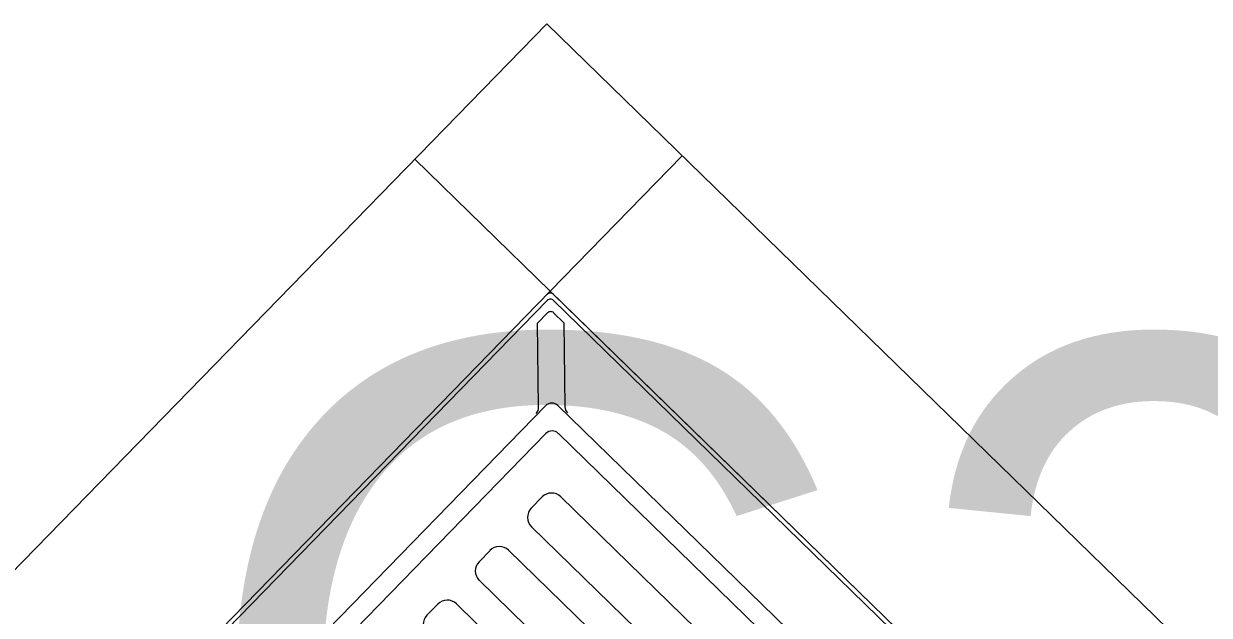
# Model space of a CAD drawing. Extents: x 2252703 to 2264864, y 13787568 to 13790989.
# Drawn here: x 2252926.431 to 2252929.564, y 13788672.176 to 13788673.739 of the extents above; entities that cross this region are included whole.
import ezdxf

# ---------------------------------------------------------------- set-up
doc = ezdxf.new("R2010")
doc.units = 0
for name, color, linetype in [('D_DRAIN_NOTES_1', 7, 'Continuous'), ('D_INLET_1', 7, 'Continuous'), ('Road_Rip_Rap', 7, 'Continuous')]:
    doc.layers.add(name, color=color, linetype=linetype)

msp = doc.modelspace()

# ---------------------------------------------------------------- linework, layer by layer
at = {"layer": 'D_INLET_1'}
for p, q in [((2252924.324, 13788670.1576), (2252927.8129, 13788673.7392)), ((2252927.8129, 13788673.7392), (2252931.3945, 13788670.2503)), ((2252927.4641, 13788673.381), (2252927.8222, 13788673.0321)), ((2252928.1711, 13788673.3903), (2252927.8222, 13788673.0321)), ((2252925.0311, 13788670.1669), (2252927.8222, 13788673.0321)), ((2252927.8144, 13788673.0075), (2252926.4351, 13788671.5916)), ((2252927.8222, 13788673.0321), (2252930.6875, 13788670.241)), ((2252929.2546, 13788671.6367), (2252927.83, 13788673.0246)), ((2252929.2466, 13788671.6285), (2252927.8307, 13788673.0077)), ((2252927.8148, 13788672.9748), (2252927.7886, 13788672.948)), ((2252927.858, 13788672.9489), (2252927.8311, 13788672.975)), ((2252927.7915, 13788672.7257), (2252927.7886, 13788672.948)), ((2252927.858, 13788672.9489), (2252927.8609, 13788672.7267)), ((2252927.8098, 13788672.7295), (2252926.5717, 13788671.4585)), ((2252929.1135, 13788671.4918), (2252927.8425, 13788672.7299)), ((2252927.8108, 13788672.656), (2252926.609, 13788671.4222)), ((2252929.0772, 13788671.4546), (2252927.8435, 13788672.6564)), ((2252927.8007, 13788672.4883), (2252927.7718, 13788672.4585)), ((2252928.3362, 13788672.015), (2252927.8498, 13788672.4889)), ((2252928.2589, 13788671.9356), (2252927.7724, 13788672.4095)), ((2252927.6629, 13788672.3468), (2252927.634, 13788672.317)), ((2252928.1984, 13788671.8735), (2252927.7119, 13788672.3474)), ((2252928.121, 13788671.7941), (2252927.6346, 13788672.268)), ((2252927.5251, 13788672.2053), (2252927.4961, 13788672.1756)), ((2252928.0606, 13788671.732), (2252927.5741, 13788672.2059))]:
    msp.add_line(p, q, dxfattribs=at)
for centre, radius, start, end in [((2252927.8224, 13788673.0158), 0.0116, 45.7508, 135.7508), ((2252927.8226, 13788672.9994), 0.0116, 45.7508, 135.7508), ((2252927.8231, 13788672.9667), 0.0116, 45.7508, 135.7508), ((2252927.7684, 13788672.7254), 0.0231, 315.7508, 0.7508), ((2252927.8264, 13788672.7134), 0.0231, 45.7508, 135.7508), ((2252927.884, 13788672.727), 0.0231, 180.7508, 225.7508), ((2252927.8273, 13788672.6398), 0.0231, 45.7508, 135.7508), ((2252927.8256, 13788672.4641), 0.0347, 45.7508, 135.7508), ((2252927.7966, 13788672.4343), 0.0347, 135.7508, 225.7508), ((2252927.6877, 13788672.3226), 0.0347, 45.7508, 135.7508), ((2252927.6588, 13788672.2928), 0.0347, 135.7508, 225.7508), ((2252927.5499, 13788672.1811), 0.0347, 45.7508, 135.7508), ((2252927.521, 13788672.1514), 0.0347, 135.7508, 225.7508)]:
    msp.add_arc(centre, radius, start, end, dxfattribs=at)
at = {"layer": 'Road_Rip_Rap'}
for p, q in [((2252924.3239, 13788670.1577), (2252927.8129, 13788673.7393)), ((2252927.8129, 13788673.7393), (2252931.3944, 13788670.2504))]:
    msp.add_line(p, q, dxfattribs=at)

# ---------------------------------------------------------------- texts
at = {"layer": 'D_DRAIN_NOTES_1'}
msp.add_text('A-G2', height=1.8, dxfattribs=at).set_placement((2252924.4655, 13788671.104))

doc.saveas('drawing.dxf')
